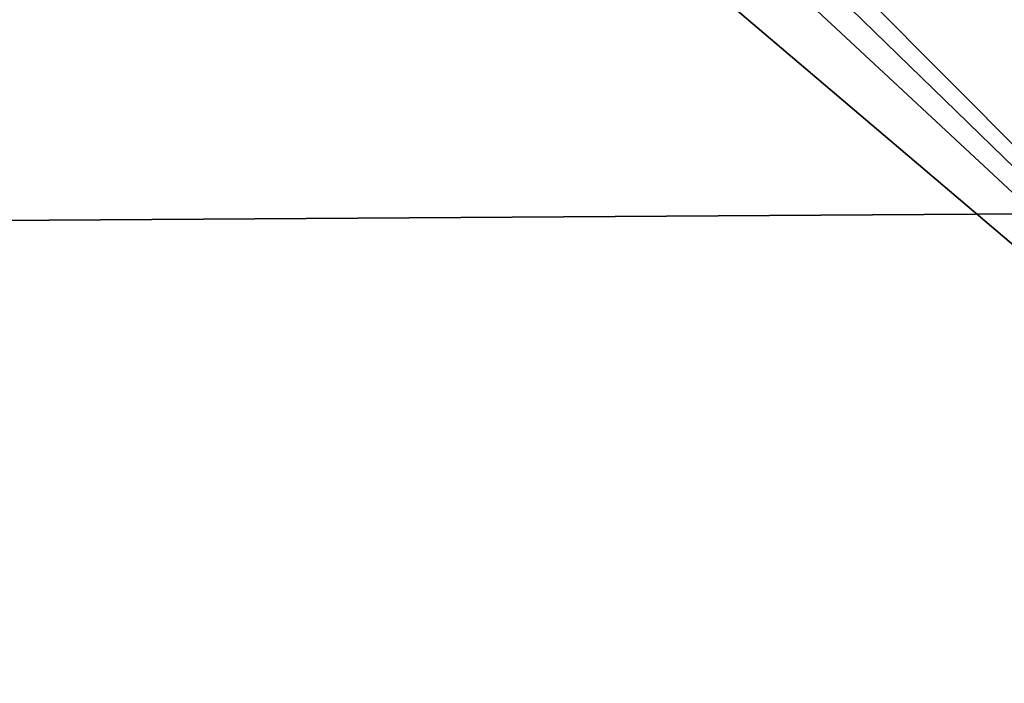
# Model space of a CAD drawing. Header units: millimetres. Extents: x -144 to 364, y -408 to 1133.
# Tile 876 of 1056: x -56.4844 to -56.4363, y 987.4551 to 987.4875. Entities that reach past the tile are written whole.
import ezdxf

# ---------------------------------------------------------------- set-up
doc = ezdxf.new("R2010")
doc.units = ezdxf.units.MM
doc.header["$LTSCALE"] = 41.718519
for name, color, linetype in [('1411', 7, 'CONTINUOUS'), ('1429', 7, 'CONTINUOUS'), ('1639', 7, 'CONTINUOUS'), ('1640', 7, 'CONTINUOUS'), ('1641', 7, 'CONTINUOUS'), ('1642', 7, 'CONTINUOUS')]:
    doc.layers.add(name, color=color, linetype=linetype)

msp = doc.modelspace()

# ---------------------------------------------------------------- linework, layer by layer
at = {"layer": '1411', "color": 7, "linetype": 'CONTINUOUS', "true_color": 0xaaaaaa}
for points in [[(-56.549905, 987.45, 384.229102), (-56.404678, 987.45, 382.847483), (-57.477825, 988.45, 383.826831), (-56.549905, 987.45, 384.229102)], [(-56.404678, 987.45, 382.847483), (-57.397246, 988.45, 383.244238), (-57.477825, 988.45, 383.826831), (-56.404678, 987.45, 382.847483)], [(-56.404678, 987.45, 382.847483), (-56.74077, 987.45, 381.499513), (-57.431868, 988.45, 382.657204), (-56.404678, 987.45, 382.847483)], [(-56.404678, 987.45, 382.847483), (-57.431868, 988.45, 382.657204), (-57.397246, 988.45, 383.244238), (-56.404678, 987.45, 382.847483)]]:
    msp.add_3dface(points, dxfattribs=at)
at = {"layer": '1429', "color": 7, "linetype": 'CONTINUOUS', "true_color": 0xaaaaaa}
for points in [[(-56.74077, 987.45, 218.500487), (-56.404678, 987.45, 217.152517), (-57.580345, 988.45, 217.911811), (-56.74077, 987.45, 218.500487)], [(-56.404678, 987.45, 217.152517), (-57.431868, 988.45, 217.342796), (-57.580345, 988.45, 217.911811), (-56.404678, 987.45, 217.152517)], [(-56.404678, 987.45, 217.152517), (-57.397246, 988.45, 216.755762), (-57.431868, 988.45, 217.342796), (-56.404678, 987.45, 217.152517)], [(-56.404678, 987.45, 217.152517), (-56.549904, 987.45, 215.770898), (-57.397246, 988.45, 216.755762), (-56.404678, 987.45, 217.152517)]]:
    msp.add_3dface(points, dxfattribs=at)
at = {"layer": '1639', "color": 7, "linetype": 'CONTINUOUS', "true_color": 0xaaaaaa}
for points in [[(-51.022094, 987.375975, 400.136498), (-61.531668, 987.95, 394.181229), (-66.058727, 987.375975, 390.922038), (-51.022094, 987.375975, 400.136498)], [(-45.190735, 987.95, 403.024499), (-61.531668, 987.95, 394.181229), (-51.022094, 987.375975, 400.136498), (-45.190735, 987.95, 403.024499)]]:
    msp.add_3dface(points, dxfattribs=at)
at = {"layer": '1640', "color": 7, "linetype": 'CONTINUOUS', "true_color": 0xaaaaaa}
for points in [[(-66.058727, 987.375975, 209.077962), (-61.531668, 987.95, 205.818771), (-51.022094, 987.375975, 199.863502), (-66.058727, 987.375975, 209.077962)], [(-61.531668, 987.95, 205.818771), (-45.190735, 987.95, 196.975501), (-51.022094, 987.375975, 199.863502), (-61.531668, 987.95, 205.818771)]]:
    msp.add_3dface(points, dxfattribs=at)
at = {"layer": '1641', "color": 7, "linetype": 'CONTINUOUS', "true_color": 0xaaaaaa}
for points in [[(-65.390976, 987.516856, 209.997043), (-60.713368, 987.45, 207.075907), (-50.50634, 987.516856, 200.875726), (-65.390976, 987.516856, 209.997043)], [(-60.713368, 987.45, 207.075907), (-44.589861, 987.45, 198.349893), (-50.50634, 987.516856, 200.875726), (-60.713368, 987.45, 207.075907)]]:
    msp.add_3dface(points, dxfattribs=at)
at = {"layer": '1642', "color": 7, "linetype": 'CONTINUOUS', "true_color": 0xaaaaaa}
for points in [[(-50.50634, 987.516856, 399.124274), (-60.713368, 987.45, 392.924092), (-65.390976, 987.516856, 390.002957), (-50.50634, 987.516856, 399.124274)], [(-44.589861, 987.45, 401.650107), (-60.713368, 987.45, 392.924092), (-50.50634, 987.516856, 399.124274), (-44.589861, 987.45, 401.650107)]]:
    msp.add_3dface(points, dxfattribs=at)

doc.saveas('drawing.dxf')
